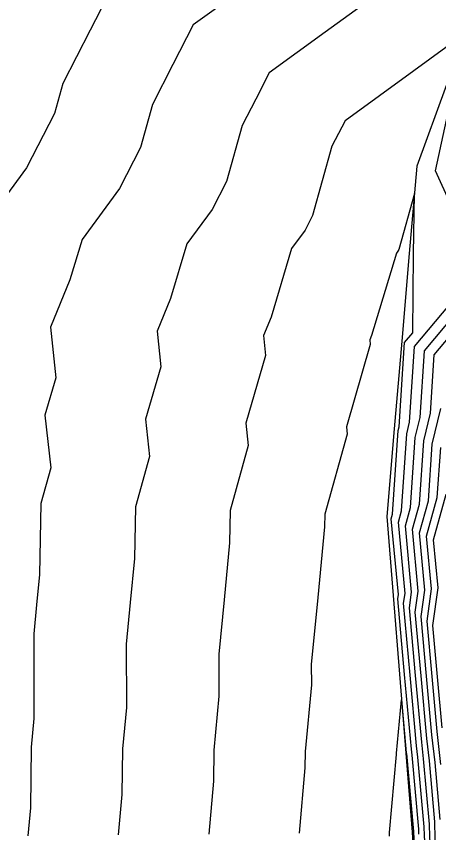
# Model space of a CAD drawing. Extents: x 2188792 to 2191981, y 386090 to 389710.
# Drawn here: x 2190623.3 to 2190663.5, y 388035.9 to 388113.7 of the extents above; entities that cross this region are included whole.
import ezdxf

# ---------------------------------------------------------------- set-up
doc = ezdxf.new("R2010")
doc.units = 0
for name, color, linetype in [('DTM Contours Major', 7, 'Continuous'), ('DTM Contours Minor', 7, 'Continuous'), ('PH Exist DTM Breakline', 7, 'Continuous')]:
    doc.layers.add(name, color=color, linetype=linetype)

msp = doc.modelspace()

# ---------------------------------------------------------------- linework, layer by layer
at = {"layer": 'DTM Contours Major'}
for points in [[(2190644.225, 388115.819), (2190640.143, 388112.858), (2190638.199, 388109.057), (2190636.255, 388105.256), (2190635.112, 388101.161), (2190633.108, 388097.243), (2190629.539, 388092.402), (2190628.385, 388088.559), (2190626.545, 388084.059), (2190627.047, 388079.221), (2190626.011, 388075.663), (2190626.556, 388070.651), (2190625.608, 388067.258), (2190625.476, 388060.47), (2190625.198, 388057.582), (2190624.934, 388054.832), (2190624.954, 388046.744), (2190624.702, 388044.016), (2190624.619, 388038.253), (2190624.377, 388035.576)], [(2190663.643, 388027.987), (2190663.203, 388035.333), (2190663.175, 388036.904), (2190662.643, 388042.733), (2190662.401, 388044.85), (2190661.857, 388050.823), (2190661.305, 388056.888), (2190661.585, 388058.894), (2190661.034, 388064.789), (2190661.695, 388067.168), (2190662.106, 388073.22), (2190662.755, 388075.853), (2190663.116, 388081.395), (2190669.685, 388089.235)]]:
    msp.add_lwpolyline(points, dxfattribs=at)
at = {"layer": 'DTM Contours Minor'}
for points in [[(2190632.913, 388117.43), (2190630.309, 388112.338), (2190627.704, 388107.247), (2190626.91, 388104.4), (2190624.264, 388099.227), (2190619.552, 388092.836), (2190618.8, 388090.334), (2190616.403, 388084.47), (2190617.057, 388078.165), (2190616.437, 388076.038), (2190617.139, 388069.585), (2190616.585, 388067.599), (2190616.416, 388058.952), (2190616.261, 388057.342), (2190616.114, 388055.81), (2190616.139, 388045.675), (2190615.998, 388044.154), (2190615.895, 388036.986), (2190615.76, 388035.494)], [(2190659.239, 388116.894), (2190652.699, 388112.149), (2190647.373, 388108.286), (2190646.09, 388105.776), (2190644.806, 388103.266), (2190643.315, 388097.922), (2190641.953, 388095.259), (2190639.527, 388091.969), (2190637.969, 388086.784), (2190636.687, 388083.648), (2190637.037, 388080.277), (2190635.584, 388075.287), (2190635.972, 388071.718), (2190634.632, 388066.917), (2190634.536, 388061.987), (2190634.135, 388057.821), (2190633.754, 388053.855), (2190633.769, 388047.814), (2190633.406, 388043.877), (2190633.343, 388039.52), (2190632.995, 388035.659)], [(2190666.082, 388112.041), (2190661.173, 388108.48), (2190654.604, 388103.714), (2190653.98, 388102.494), (2190653.356, 388101.275), (2190651.517, 388094.683), (2190650.797, 388093.275), (2190649.514, 388091.535), (2190647.554, 388085.009), (2190646.83, 388083.237), (2190647.027, 388081.332), (2190645.157, 388074.912), (2190645.389, 388072.784), (2190643.655, 388066.576), (2190643.596, 388063.504), (2190643.072, 388058.06), (2190642.574, 388052.878), (2190642.584, 388048.883), (2190642.109, 388043.739), (2190642.066, 388040.786), (2190641.612, 388035.741)], [(2190664.683, 388095.736), (2190663.222, 388098.948), (2190664.848, 388106.393)], [(2190661.651, 388035.752), (2190661.643, 388036.214), (2190661, 388043.256), (2190660.935, 388043.825), (2190660.288, 388050.935), (2190659.631, 388058.153), (2190659.69, 388058.576), (2190659.016, 388065.794), (2190659.134, 388066.219), (2190659.677, 388074.202), (2190659.766, 388074.563), (2190660.287, 388082.585), (2190661.057, 388083.503), (2190661.144, 388091.003), (2190661.212, 388096.792), (2190659.72, 388091.444), (2190659.641, 388091.291), (2190659.502, 388091.102), (2190657.138, 388083.234), (2190656.972, 388082.826), (2190657.017, 388082.388), (2190654.731, 388074.537), (2190654.805, 388073.85), (2190652.679, 388066.236), (2190652.655, 388065.021), (2190652.009, 388058.299), (2190651.394, 388051.9), (2190651.399, 388049.952), (2190650.813, 388043.601), (2190650.79, 388042.053), (2190650.229, 388035.824)], [(2190663.671, 388017.369), (2190663.199, 388025.241), (2190663.178, 388026.424), (2190663.156, 388027.621), (2190662.685, 388035.473), (2190662.664, 388036.674), (2190662.095, 388042.907), (2190661.912, 388044.509), (2190661.334, 388050.86), (2190660.747, 388057.309), (2190660.953, 388058.788), (2190660.361, 388065.124), (2190660.841, 388066.852), (2190661.296, 388073.547), (2190661.759, 388075.423), (2190662.173, 388081.792), (2190668.087, 388088.85)], [(2190663.709, 388008.036), (2190663.205, 388016.452), (2190663.201, 388017.236), (2190662.699, 388025.607), (2190662.684, 388026.426), (2190662.669, 388027.254), (2190662.168, 388035.613), (2190662.153, 388036.444), (2190661.548, 388043.082), (2190661.424, 388044.167), (2190660.811, 388050.897), (2190660.189, 388057.731), (2190660.322, 388058.682), (2190659.689, 388065.459), (2190659.988, 388066.536), (2190660.486, 388073.875), (2190660.762, 388074.993), (2190661.23, 388082.188), (2190664.572, 388086.176)], [(2190663.686, 388037.134), (2190663.191, 388042.558), (2190662.889, 388045.192), (2190662.38, 388050.786), (2190661.863, 388056.466), (2190662.216, 388058.999), (2190661.707, 388064.454), (2190662.548, 388067.484), (2190662.916, 388072.892), (2190663.752, 388076.284)], [(2190663.738, 388042.384), (2190663.378, 388045.534), (2190662.903, 388050.749), (2190662.422, 388056.044), (2190662.848, 388059.105), (2190662.379, 388064.119), (2190663.402, 388067.8), (2190663.725, 388072.565)], [(2190663.867, 388045.876), (2190663.426, 388050.712), (2190662.98, 388055.622), (2190663.479, 388059.211), (2190663.052, 388063.784), (2190664.255, 388068.117)], [(2190658.841, 388035.562), (2190658.846, 388035.906), (2190659.514, 388043.32), (2190659.516, 388043.462), (2190659.985, 388048.549), (2190660.446, 388043.483), (2190660.452, 388043.431), (2190661.132, 388035.984), (2190661.133, 388035.892), (2190661.695, 388026.522)]]:
    msp.add_lwpolyline(points, dxfattribs=at)
at = {"layer": 'PH Exist DTM Breakline'}
msp.add_lwpolyline([(2190664.279, 388107.135), (2190661.434, 388099.394), (2190660.72, 388091.049), (2190660.005, 388082.704), (2190659.291, 388074.358), (2190658.576, 388066.013), (2190659.183, 388058.491), (2190659.79, 388050.97), (2190660.397, 388043.448), (2190661.004, 388035.927), (2190661.573, 388026.431), (2190662.143, 388016.935), (2190662.712, 388007.438), (2190663.281, 387997.942), (2190663.851, 387988.446)], dxfattribs=at)

doc.saveas('drawing.dxf')
